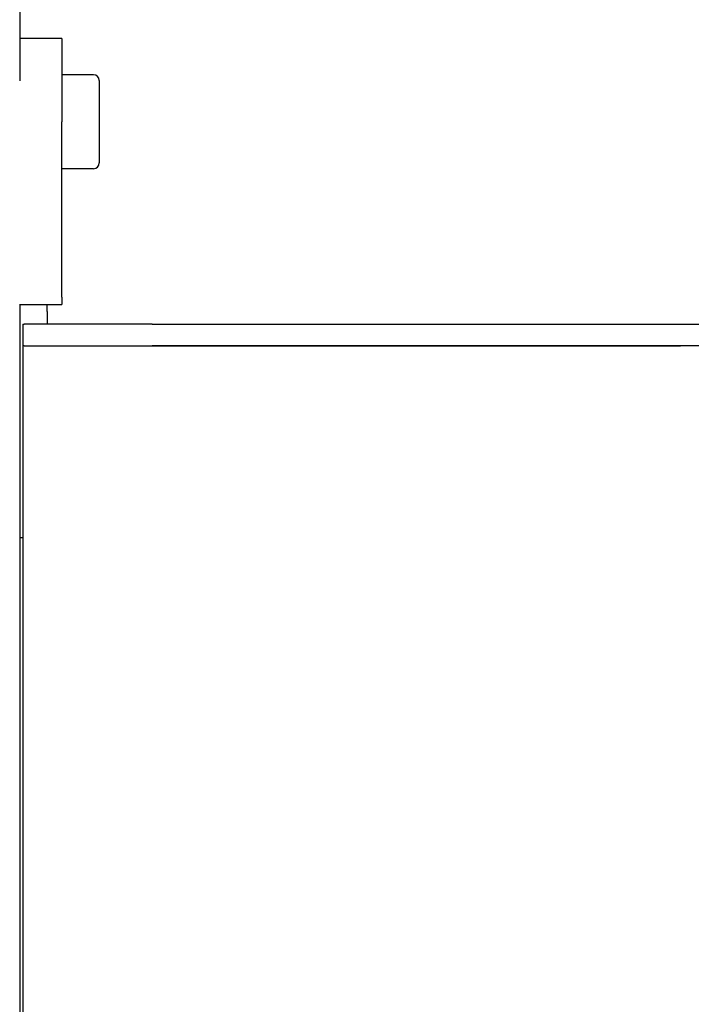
# Model space of a CAD drawing. Extents: x 1107 to 4046, y 937 to 3355.
# Tile 853 of 861: x 3219 to 3312, y 2503 to 2639. Entities that reach past the tile are written whole.
import ezdxf

# ---------------------------------------------------------------- set-up
doc = ezdxf.new("R2010")
doc.units = 0
doc.layers.add('KF_VIDA_L___C_LEFT', color=7, linetype='CONTINUOUS')

# ---------------------------------------------------------------- blocks, each defined once
blk = doc.blocks.new('KF_VIDA_L___C_LEFT')
at = {"layer": 'KF_VIDA_L___C_LEFT'}
for p, q in [((330, 1072), (330, 941.6789)), ((335.8068, 947.5), (330, 947.5)), ((335.8068, 947.5), (335.8068, 936)), ((340.2, 942.5), (335.8068, 942.5)), ((341, 941.7), (341, 930.3)), ((335.8068, 911.75), (335.8068, 936)), ((340.2, 929.5), (335.8068, 929.5)), ((329.9932, 910.75), (335.8068, 910.75)), ((330, 910.75), (330, 164.25)), ((333.8068, 909.75), (333.8068, 910.75)), ((335.8068, 911.75), (335.8068, 910.75)), ((333.8068, 909.75), (333.8068, 908)), ((330.4298, 908), (330.6035, 908)), ((330.4298, 908), (330.4298, 905)), ((348.3, 908), (330.6035, 908)), ((348.3, 908), (460.8, 908)), ((330.6035, 905), (330.4298, 905)), ((330.4304, 905), (330.4304, 170)), ((330.6035, 905), (348.3, 905)), ((330.6043, 905), (348.3, 905)), ((460.8, 905), (348.3, 905)), ((348.3, 905), (421.3917, 905)), ((330, 878.5), (330.4304, 878.5))]:
    blk.add_line(p, q, dxfattribs=at)
for centre, start, end in [((340.2, 941.7), 0, 90), ((340.2, 930.3), 270, 0)]:
    blk.add_arc(centre, 0.8, start, end, dxfattribs=at)

msp = doc.modelspace()

# ---------------------------------------------------------------- block references
at = {"layer": 'KF_VIDA_L___C_LEFT'}
msp.add_blockref('KF_VIDA_L___C_LEFT', (2889.3, 1689.21), dxfattribs=at)

doc.saveas('drawing.dxf')
